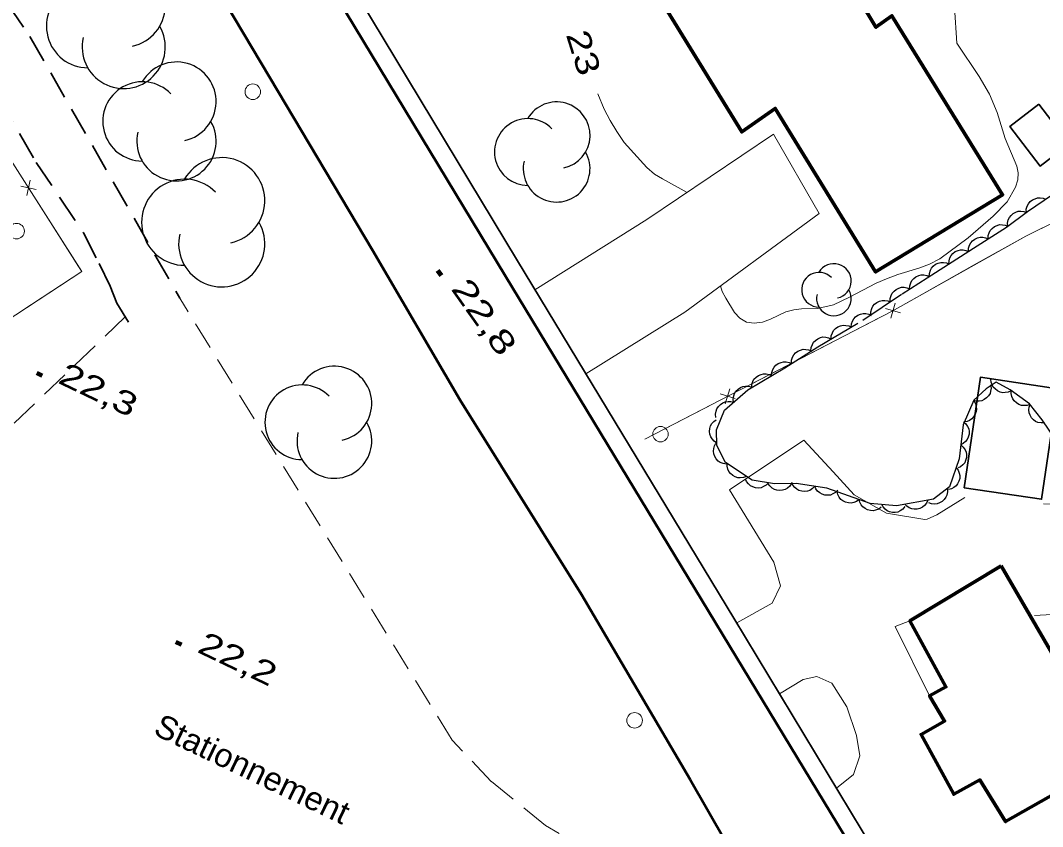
# Model space of a CAD drawing. Extents: x 355726 to 357533, y 5103782 to 5105258.
# Drawn here: x 356949 to 357014.9, y 5104137 to 5104188.9 of the extents above; entities that cross this region are included whole.
import ezdxf
from ezdxf.enums import TextEntityAlignment as Align

# ---------------------------------------------------------------- set-up
doc = ezdxf.new("R2010")
doc.units = 0
doc.header["$LTSCALE"] = 0.6
for name, pattern in [('DOT_DASHED', [7.7, 5, -1.2, 0.3, -1.2]), ('LONG_DASHED', [7.5, 6, -1.5]), ('MEDIUM_DASHED', [4.5, 3, -1.5])]:
    doc.linetypes.add(name, pattern=pattern)
for name, color, linetype, lineweight in [('19', 7, 'Continuous', 13), ('2', 7, 'LONG_DASHED', 13), ('21', 7, 'LONG_DASHED', 35), ('22', 7, 'Continuous', 13), ('3', 7, 'Continuous', 140), ('31', 7, 'Continuous', 35), ('36', 7, 'Continuous', 13), ('37', 7, 'Continuous', 13), ('44', 7, 'Continuous', 25), ('52', 7, 'MEDIUM_DASHED', 13)]:
    doc.layers.add(name, color=color, linetype=linetype, lineweight=lineweight)

msp = doc.modelspace()

# ---------------------------------------------------------------- linework, layer by layer
at = {"layer": '19'}
for points in [[(356982.17, 5104171.58), (356989.38, 5104176.13), (356997.53, 5104181.62), (357000.48, 5104176.51), (356991.83, 5104170.16), (356985.45, 5104166.18)], [(357007.44, 5104156.81), (357007.28, 5104156.79), (357004.82, 5104157.21), (357002.74, 5104158.38), (357001.38, 5104159.87), (356999.5, 5104161.9), (356994.7, 5104158.7), (356997.55, 5104154.05), (356997.98, 5104152.51), (356997.46, 5104151.4), (356995.17, 5104150.13)], [(357009.85, 5104158.2), (357008.05, 5104157.1), (357007.44, 5104156.81)], [(357014.34, 5104150.61), (357017.69, 5104150.8), (357021.22, 5104151.67), (357019.08, 5104154.52), (357016.58, 5104157.77), (357014.93, 5104157.81)], [(357007.59, 5104145.44), (357005.37, 5104149.9), (357006.32, 5104150.26)], [(356997.93, 5104145.55), (356999.45, 5104146.48), (357000.33, 5104146.67), (357001.3, 5104146.25), (357002.26, 5104144.72), (357002.88, 5104142.88), (357003.09, 5104141.57), (357002.69, 5104140.36), (357001.6, 5104139.48)]]:
    msp.add_lwpolyline(points, dxfattribs=at)
at = {"layer": '2', "linetype": 'Continuous'}
for points in [[(357009.2, 5104189.8), (357009.35, 5104187.49), (357010.78, 5104185.33), (357011.44, 5104184.19), (357011.95, 5104183.01), (357012.45, 5104181.33), (357013.2, 5104179.55), (357013.29, 5104179.12), (357013.27, 5104178.67), (357013.12, 5104178.21), (357012.58, 5104177.26), (357011.69, 5104176.33), (357010.07, 5104174.93), (357008.25, 5104173.59), (357007.58, 5104173.24), (357006.9, 5104172.98), (357005.54, 5104172.57), (357004.82, 5104172.3), (357004.15, 5104172.01), (357002.43, 5104171.11), (357001.39, 5104170.63), (357000.38, 5104170.38), (356999.35, 5104170.36), (356998.84, 5104170.3), (356998.33, 5104170.17), (356997.35, 5104169.7), (356996.83, 5104169.51), (356996.3, 5104169.45), (356995.8, 5104169.51), (356995.37, 5104169.76), (356995.03, 5104170.13), (356994.46, 5104171.05), (356994.24, 5104171.49), (356994.12, 5104171.84)], [(356991.97, 5104177.87), (356990.39, 5104178.73), (356989.87, 5104179.05), (356989.38, 5104179.46), (356987.92, 5104181.09), (356987.45, 5104181.78), (356987.01, 5104182.49), (356986.63, 5104183.23), (356986.23, 5104184.22)]]:
    msp.add_lwpolyline(points, dxfattribs=at)
at = {"layer": '21', "linetype": 'MEDIUM_DASHED'}
for points in [[(356905.76, 5104254.12), (356906.15, 5104252.55), (356907.78, 5104248.86), (356910.15, 5104244.9), (356914.26, 5104238.82), (356924.16, 5104225.23), (356936.06, 5104207.84), (356949.64, 5104187.91), (356959.3, 5104171.05)], [(356900.4, 5104250.9), (356903.78, 5104247.13), (356905.8, 5104244.88), (356908.44, 5104241.51), (356911.95, 5104236.86), (356917.38, 5104229.13), (356923.33, 5104220.84), (356928.95, 5104212.38), (356935.3, 5104202.8), (356939.4, 5104196.07), (356946.27, 5104186.33), (356950.05, 5104179.8), (356953.09, 5104175.26), (356954.1, 5104173.28), (356954.81, 5104171.83), (356955.25, 5104170.74), (356955.99, 5104169.51)]]:
    msp.add_lwpolyline(points, dxfattribs=at)
at = {"layer": '21', "linetype": 'Continuous', "lineweight": 53}
for points in [[(357013.26, 5104118.1), (357011.71, 5104120.59), (356980.28, 5104172.46), (356960.82, 5104204.67)], [(356959.31, 5104195.01), (356965.11, 5104185.23), (356971.72, 5104174.15), (356977.35, 5104164.48), (356985.16, 5104151.95), (356992.16, 5104140.03), (356997.9, 5104130.03), (357003.26, 5104122.15), (357008.08, 5104114.42), (357010.02, 5104111.32)]]:
    msp.add_lwpolyline(points, dxfattribs=at)
at = {"layer": '22', "lineweight": 35}
msp.add_lwpolyline([(356966.95, 5104196.86), (356981.04, 5104173.45), (356994.99, 5104150.43), (357006.25, 5104131.76), (357006.82, 5104130.83), (357013.89, 5104119.4)], dxfattribs=at)
at = {"layer": '3'}
for p, q in [((356975.9, 5104172.83), (356976.13, 5104172.51)), ((356950.08, 5104166.24), (356950.44, 5104166.07)), ((356959.05, 5104148.9), (356959.41, 5104148.73))]:
    msp.add_line(p, q, dxfattribs=at)
at = {"layer": '31', "lineweight": 70}
for points in [[(356988.2, 5104193.65), (356997.56, 5104199.44), (357004.13, 5104188.51), (357005.16, 5104189.25), (357012.29, 5104177.71), (357004.11, 5104172.74), (356997.65, 5104183.28), (356995.49, 5104181.76), (356988.2, 5104193.65)], [(357012.19, 5104153.8), (357016.27, 5104146.78), (357020.65, 5104149.21), (357024.23, 5104142.8), (357017.12, 5104138.63), (357016.38, 5104139.55), (357012.48, 5104137.33), (357010.83, 5104140.01), (357009.15, 5104139.09), (357007.04, 5104142.95), (357008.55, 5104143.8), (357007.59, 5104145.44), (357008.64, 5104146.01), (357006.32, 5104150.26), (357012.19, 5104153.8)]]:
    msp.add_lwpolyline(points, close=True, dxfattribs=at)
at = {"layer": '31'}
for points in [[(357014.62, 5104183.54), (357012.75, 5104182.11), (357014.71, 5104179.56), (357016.57, 5104180.99), (357014.62, 5104183.54)], [(357009.81, 5104158.83), (357010.86, 5104165.96), (357015.85, 5104165.22), (357014.8, 5104158.1), (357009.81, 5104158.83)]]:
    msp.add_lwpolyline(points, close=True, dxfattribs=at)
at = {"layer": '36'}
for centre in [(356963.999, 5104184.35), (356948.789, 5104175.37), (356990.259, 5104162.29), (356988.589, 5104143.85)]:
    msp.add_circle(centre, 0.5, dxfattribs=at)
at = {"layer": '37'}
for p, q in [((356949.66, 5104178.65), (356949.44, 5104177.67)), ((356950.04, 5104178.05), (356949.06, 5104178.27)), ((356952.78, 5104173.1), (356950.09, 5104177.32)), ((357006.1, 5104170.74), (357010.47, 5104173.19)), ((357005.1, 5104169.77), (357005.37, 5104170.73)), ((357005.71, 5104170.11), (357004.75, 5104170.39)), ((356999.91, 5104167.49), (357004.35, 5104169.79)), ((356995.47, 5104165.19), (356999.91, 5104167.49)), ((356995.06, 5104164.58), (356994.1, 5104164.88)), ((356994.43, 5104164.25), (356994.73, 5104165.21)), ((356989.25, 5104161.97), (356993.69, 5104164.27))]:
    msp.add_line(p, q, dxfattribs=at)
for points in [[(356923.21, 5104153.22), (356952.98, 5104172.78), (356930.01, 5104208.82), (356927.25, 5104206.66)], [(356989.25, 5104161.97), (357005.18, 5104170.22), (357013.79, 5104175.05), (357017.66, 5104176.96), (357022.88, 5104179.59)], [(357010.47, 5104173.19), (357013.79, 5104175.05), (357014.86, 5104175.58)], [(356949.12, 5104170.24), (356952.98, 5104172.78), (356952.78, 5104173.1)]]:
    msp.add_lwpolyline(points, dxfattribs=at)
at = {"layer": '44', "linetype": 'DOT_DASHED'}
msp.add_lwpolyline([(357015.69, 5104161.94), (357014.83, 5104163.21), (357014.03, 5104164.24), (357012.77, 5104165.14), (357011.87, 5104165.64), (357011.24, 5104165.21), (357010.44, 5104164.48), (357009.75, 5104162.9), (357009.5, 5104160.7), (357008.88, 5104158.89), (357007.85, 5104158.1), (357005.45, 5104157.67), (357003.77, 5104157.83), (357000.98, 5104158.8), (356999, 5104159.12), (356997.61, 5104159.1), (356996.17, 5104159.32), (356994.45, 5104160.47), (356993.89, 5104161.57), (356993.86, 5104162.56), (356994.38, 5104163.84), (356995.89, 5104165.15), (356998.26, 5104166.57), (357000.39, 5104167.92), (357003.3, 5104169.63), (357005.83, 5104171.34), (357007.97, 5104172.7), (357010.42, 5104174.27), (357012.55, 5104175.63), (357013.9, 5104176.63), (357016.11, 5104178.14)], dxfattribs=at)
at = {"layer": '44'}
for points in [[(357013.83, 5104176.58), (357013.82, 5104176.79), (357013.88, 5104176.98), (357013.95, 5104177.13), (357014.07, 5104177.27), (357014.21, 5104177.38), (357014.38, 5104177.46), (357014.54, 5104177.52), (357014.71, 5104177.52), (357014.9, 5104177.49), (357015.06, 5104177.43)], [(357012.62, 5104175.68), (357012.61, 5104175.89), (357012.66, 5104176.09), (357012.73, 5104176.24), (357012.84, 5104176.38), (357012.97, 5104176.5), (357013.14, 5104176.59), (357013.3, 5104176.65), (357013.47, 5104176.66), (357013.66, 5104176.64), (357013.83, 5104176.58)], [(357011.36, 5104174.87), (357011.37, 5104175.08), (357011.43, 5104175.27), (357011.5, 5104175.42), (357011.62, 5104175.55), (357011.77, 5104175.66), (357011.95, 5104175.74), (357012.1, 5104175.79), (357012.28, 5104175.78), (357012.46, 5104175.75), (357012.63, 5104175.68)], [(357010.1, 5104174.06), (357010.1, 5104174.27), (357010.17, 5104174.47), (357010.24, 5104174.61), (357010.36, 5104174.74), (357010.5, 5104174.86), (357010.68, 5104174.93), (357010.84, 5104174.98), (357011.01, 5104174.98), (357011.2, 5104174.94), (357011.36, 5104174.87)], [(357008.83, 5104173.25), (357008.84, 5104173.46), (357008.9, 5104173.66), (357008.98, 5104173.8), (357009.09, 5104173.93), (357009.24, 5104174.05), (357009.42, 5104174.12), (357009.57, 5104174.17), (357009.75, 5104174.17), (357009.93, 5104174.13), (357010.1, 5104174.06)], [(357007.57, 5104172.44), (357007.58, 5104172.65), (357007.64, 5104172.85), (357007.71, 5104172.99), (357007.83, 5104173.12), (357007.98, 5104173.24), (357008.15, 5104173.31), (357008.31, 5104173.36), (357008.49, 5104173.36), (357008.67, 5104173.32), (357008.83, 5104173.25)], [(357006.3, 5104171.64), (357006.31, 5104171.85), (357006.38, 5104172.04), (357006.45, 5104172.19), (357006.57, 5104172.32), (357006.71, 5104172.43), (357006.89, 5104172.51), (357007.05, 5104172.55), (357007.22, 5104172.55), (357007.41, 5104172.52), (357007.57, 5104172.45)], [(357005.05, 5104170.81), (357005.05, 5104171.02), (357005.11, 5104171.22), (357005.18, 5104171.37), (357005.3, 5104171.5), (357005.44, 5104171.62), (357005.61, 5104171.7), (357005.77, 5104171.75), (357005.95, 5104171.75), (357006.13, 5104171.72), (357006.3, 5104171.65)], [(357003.81, 5104169.97), (357003.81, 5104170.18), (357003.87, 5104170.38), (357003.94, 5104170.53), (357004.05, 5104170.66), (357004.2, 5104170.78), (357004.37, 5104170.86), (357004.53, 5104170.91), (357004.7, 5104170.91), (357004.89, 5104170.88), (357005.05, 5104170.81)], [(357002.54, 5104169.18), (357002.55, 5104169.39), (357002.62, 5104169.58), (357002.7, 5104169.73), (357002.82, 5104169.85), (357002.97, 5104169.96), (357003.15, 5104170.03), (357003.31, 5104170.07), (357003.49, 5104170.06), (357003.67, 5104170.02), (357003.83, 5104169.94)], [(357001.24, 5104168.42), (357001.26, 5104168.63), (357001.33, 5104168.82), (357001.41, 5104168.97), (357001.53, 5104169.09), (357001.68, 5104169.2), (357001.86, 5104169.27), (357002.02, 5104169.31), (357002.19, 5104169.3), (357002.38, 5104169.26), (357002.54, 5104169.18)], [(356999.95, 5104167.66), (356999.96, 5104167.87), (357000.04, 5104168.06), (357000.11, 5104168.21), (357000.24, 5104168.33), (357000.39, 5104168.44), (357000.57, 5104168.51), (357000.72, 5104168.55), (357000.9, 5104168.54), (357001.08, 5104168.5), (357001.24, 5104168.42)], [(356998.69, 5104166.84), (356998.7, 5104167.05), (356998.76, 5104167.25), (356998.84, 5104167.39), (356998.96, 5104167.52), (356999.1, 5104167.64), (356999.28, 5104167.71), (356999.44, 5104167.76), (356999.61, 5104167.75), (356999.79, 5104167.72), (356999.96, 5104167.65)], [(356997.41, 5104166.06), (356997.42, 5104166.27), (356997.49, 5104166.46), (356997.57, 5104166.61), (356997.69, 5104166.73), (356997.84, 5104166.84), (356998.02, 5104166.91), (356998.18, 5104166.96), (356998.36, 5104166.95), (356998.54, 5104166.91), (356998.7, 5104166.83)], [(356996.13, 5104165.29), (356996.14, 5104165.5), (356996.21, 5104165.69), (356996.28, 5104165.84), (356996.41, 5104165.96), (356996.56, 5104166.07), (356996.74, 5104166.14), (356996.89, 5104166.18), (356997.07, 5104166.18), (356997.25, 5104166.14), (356997.41, 5104166.06)], [(356994.97, 5104164.35), (356994.94, 5104164.55), (356994.98, 5104164.76), (356995.03, 5104164.91), (356995.12, 5104165.06), (356995.25, 5104165.19), (356995.42, 5104165.29), (356995.56, 5104165.36), (356995.74, 5104165.38), (356995.92, 5104165.38), (356996.1, 5104165.33)], [(357011.52, 5104165.47), (357011.55, 5104165.26), (357011.52, 5104165.06), (357011.48, 5104164.9), (357011.38, 5104164.76), (357011.26, 5104164.62), (357011.1, 5104164.52), (357010.95, 5104164.44), (357010.78, 5104164.42), (357010.59, 5104164.42), (357010.42, 5104164.46)], [(357012.85, 5104165.09), (357012.66, 5104165), (357012.46, 5104164.97), (357012.3, 5104164.96), (357012.13, 5104165), (357011.96, 5104165.08), (357011.81, 5104165.2), (357011.69, 5104165.31), (357011.61, 5104165.47), (357011.56, 5104165.64), (357011.54, 5104165.82)], [(357014.07, 5104164.21), (357013.87, 5104164.14), (357013.67, 5104164.13), (357013.5, 5104164.14), (357013.34, 5104164.2), (357013.18, 5104164.3), (357013.04, 5104164.43), (357012.94, 5104164.56), (357012.88, 5104164.72), (357012.84, 5104164.91), (357012.85, 5104165.09)], [(356993.83, 5104163.36), (356993.81, 5104163.57), (356993.84, 5104163.77), (356993.89, 5104163.93), (356993.99, 5104164.07), (356994.12, 5104164.21), (356994.28, 5104164.31), (356994.43, 5104164.38), (356994.61, 5104164.4), (356994.79, 5104164.39), (356994.97, 5104164.35)], [(357010.43, 5104164.45), (357010.54, 5104164.27), (357010.59, 5104164.08), (357010.62, 5104163.91), (357010.59, 5104163.74), (357010.53, 5104163.57), (357010.42, 5104163.41), (357010.32, 5104163.28), (357010.17, 5104163.18), (357010, 5104163.11), (357009.83, 5104163.08)], [(357014.98, 5104163.02), (357014.77, 5104163.01), (357014.57, 5104163.05), (357014.42, 5104163.11), (357014.28, 5104163.22), (357014.15, 5104163.35), (357014.06, 5104163.52), (357014, 5104163.67), (357013.99, 5104163.85), (357014, 5104164.03), (357014.06, 5104164.2)], [(356993.89, 5104161.72), (356993.71, 5104161.83), (356993.58, 5104161.98), (356993.49, 5104162.12), (356993.44, 5104162.29), (356993.41, 5104162.47), (356993.44, 5104162.66), (356993.48, 5104162.82), (356993.57, 5104162.97), (356993.69, 5104163.11), (356993.84, 5104163.22)], [(357009.77, 5104163.09), (357009.93, 5104162.96), (357010.04, 5104162.78), (357010.11, 5104162.63), (357010.13, 5104162.46), (357010.13, 5104162.28), (357010.08, 5104162.09), (357010.02, 5104161.94), (357009.9, 5104161.81), (357009.76, 5104161.68), (357009.6, 5104161.6)], [(356994.5, 5104160.36), (356994.3, 5104160.39), (356994.11, 5104160.47), (356993.97, 5104160.56), (356993.85, 5104160.69), (356993.76, 5104160.85), (356993.7, 5104161.03), (356993.67, 5104161.19), (356993.69, 5104161.36), (356993.74, 5104161.54), (356993.82, 5104161.7)], [(357009.6, 5104161.6), (357009.76, 5104161.46), (357009.87, 5104161.29), (357009.94, 5104161.14), (357009.97, 5104160.97), (357009.96, 5104160.78), (357009.91, 5104160.6), (357009.85, 5104160.45), (357009.73, 5104160.31), (357009.59, 5104160.19), (357009.43, 5104160.11)], [(356995.8, 5104159.57), (356995.6, 5104159.49), (356995.4, 5104159.47), (356995.23, 5104159.48), (356995.07, 5104159.54), (356994.91, 5104159.63), (356994.77, 5104159.76), (356994.66, 5104159.88), (356994.59, 5104160.04), (356994.55, 5104160.22), (356994.55, 5104160.4)], [(357009.31, 5104160.14), (357009.43, 5104159.97), (357009.5, 5104159.78), (357009.54, 5104159.62), (357009.53, 5104159.44), (357009.48, 5104159.26), (357009.39, 5104159.1), (357009.3, 5104158.96), (357009.16, 5104158.85), (357009, 5104158.77), (357008.82, 5104158.72)], [(356997.21, 5104159.16), (356997.07, 5104159.01), (356996.89, 5104158.91), (356996.74, 5104158.84), (356996.56, 5104158.82), (356996.38, 5104158.83), (356996.2, 5104158.9), (356996.05, 5104158.96), (356995.92, 5104159.08), (356995.8, 5104159.23), (356995.73, 5104159.39)], [(356998.7, 5104159.12), (356998.59, 5104158.94), (356998.43, 5104158.81), (356998.29, 5104158.72), (356998.12, 5104158.68), (356997.94, 5104158.66), (356997.75, 5104158.69), (356997.59, 5104158.73), (356997.44, 5104158.82), (356997.31, 5104158.95), (356997.2, 5104159.09)], [(357000.19, 5104158.93), (357000.04, 5104158.78), (356999.87, 5104158.67), (356999.72, 5104158.61), (356999.54, 5104158.6), (356999.36, 5104158.61), (356999.17, 5104158.67), (356999.03, 5104158.74), (356998.9, 5104158.86), (356998.78, 5104159), (356998.71, 5104159.17)], [(357001.67, 5104158.69), (357001.53, 5104158.54), (357001.35, 5104158.44), (357001.2, 5104158.37), (357001.02, 5104158.36), (357000.84, 5104158.37), (357000.66, 5104158.43), (357000.51, 5104158.5), (357000.38, 5104158.62), (357000.26, 5104158.76), (357000.19, 5104158.93)], [(357008.74, 5104158.78), (357008.75, 5104158.57), (357008.7, 5104158.37), (357008.64, 5104158.22), (357008.53, 5104158.08), (357008.4, 5104157.96), (357008.23, 5104157.87), (357008.08, 5104157.81), (357007.9, 5104157.79), (357007.72, 5104157.81), (357007.55, 5104157.87)], [(357003.06, 5104158.08), (357002.89, 5104157.95), (357002.7, 5104157.88), (357002.54, 5104157.85), (357002.36, 5104157.86), (357002.18, 5104157.91), (357002.01, 5104158), (357001.88, 5104158.09), (357001.77, 5104158.23), (357001.69, 5104158.4), (357001.64, 5104158.57)], [(357004.47, 5104157.59), (357004.31, 5104157.46), (357004.11, 5104157.39), (357003.95, 5104157.36), (357003.78, 5104157.37), (357003.6, 5104157.42), (357003.43, 5104157.51), (357003.3, 5104157.6), (357003.19, 5104157.74), (357003.1, 5104157.9), (357003.06, 5104158.08)], [(357007.47, 5104158.03), (357007.39, 5104157.84), (357007.26, 5104157.69), (357007.13, 5104157.58), (357006.97, 5104157.5), (357006.79, 5104157.46), (357006.6, 5104157.45), (357006.44, 5104157.47), (357006.28, 5104157.54), (357006.12, 5104157.64), (357006, 5104157.77)], [(357006, 5104157.62), (357005.87, 5104157.46), (357005.7, 5104157.34), (357005.55, 5104157.27), (357005.38, 5104157.24), (357005.19, 5104157.24), (357005.01, 5104157.29), (357004.86, 5104157.35), (357004.72, 5104157.46), (357004.6, 5104157.6), (357004.51, 5104157.76)]]:
    msp.add_lwpolyline(points, dxfattribs=at)
for centre, radius, start, end in [((356955.688, 5104189.909), 2.677, 282.26917, 149.72626), ((356953.386, 5104188.571), 2.677, 44.11537, 269.80396), ((356955.688, 5104187.232), 2.677, 166.93686, 29.62122), ((356959.086, 5104183.715), 2.553, 282.26917, 149.72626), ((356956.89, 5104182.438), 2.553, 44.11537, 269.80396), ((356983.568, 5104181.544), 2.151, 282.26917, 149.72626), ((356959.086, 5104181.161), 2.553, 166.93686, 29.62122), ((356981.719, 5104180.469), 2.151, 44.11537, 269.80396), ((356983.568, 5104179.394), 2.151, 166.93686, 29.62122), ((356961.999, 5104177.331), 2.775, 282.26917, 149.72626), ((356959.612, 5104175.943), 2.775, 44.11537, 269.80396), ((356961.999, 5104174.555), 2.775, 166.93686, 29.62122), ((357001.427, 5104172.154), 1.117, 282.26917, 149.72626), ((357000.466, 5104171.595), 1.117, 44.11537, 269.80396), ((357001.427, 5104171.037), 1.117, 166.93686, 29.62122), ((356969.255, 5104164.258), 2.406, 282.26917, 149.72626), ((356967.186, 5104163.055), 2.406, 44.11537, 269.80396), ((356969.255, 5104161.851), 2.406, 166.93686, 29.62122)]:
    msp.add_arc(centre, radius, start, end, dxfattribs=at)
at = {"layer": '52'}
msp.add_line((356955.79, 5104169.84), (356930.77, 5104145.88), dxfattribs=at)
msp.add_lwpolyline([(356996.1, 5104133.17), (356993, 5104132.99), (356989.62, 5104133.8), (356986.05, 5104135.19), (356982.85, 5104137.07), (356979.36, 5104139.92), (356976.83, 5104142.58), (356959.3, 5104171.05)], dxfattribs=at)

# ---------------------------------------------------------------- texts
at = {"layer": '2', "width": 1.3}
msp.add_text('23', height=1.5, rotation=287.432, dxfattribs=at).set_placement((356984.59, 5104186.65), align=Align.CENTER)
at = {"layer": '3'}
for s, rotation, width, p in [('22,8   ', 305.357, 1.4, (356976.72, 5104171.65)), ('22,3   ', 334.423, 1.35, (356951.37, 5104165.62)), ('22,2   ', 334.423, 1.35, (356960.34, 5104148.28))]:
    msp.add_text(s, height=1.5, rotation=rotation, dxfattribs=dict(at, width=width)).set_placement(p)
at = {"layer": '52', "width": 1.05}
msp.add_text('Stationnement', height=1.5, rotation=334.42, dxfattribs=at).set_placement((356957.52, 5104142.98))

doc.saveas('drawing.dxf')
